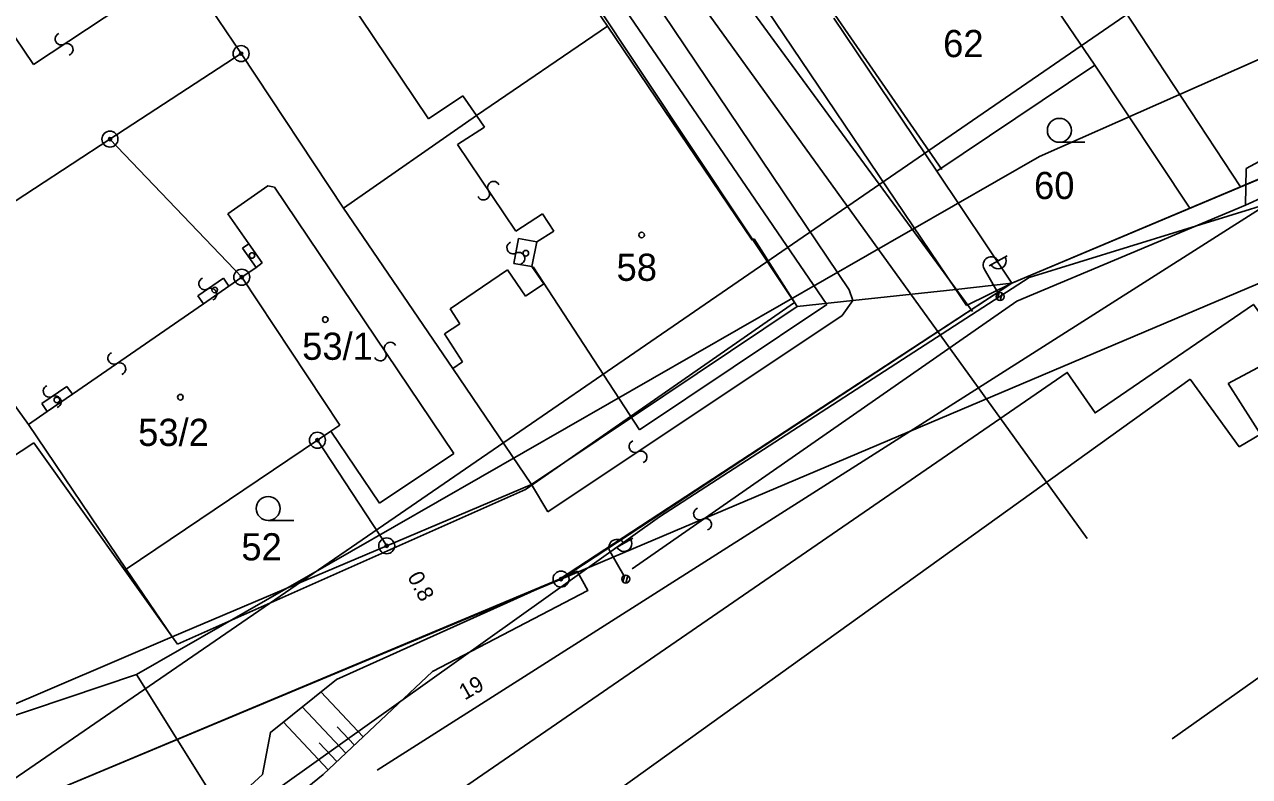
# Model space of a CAD drawing. Extents: x -469926 to -462499, y -1098642 to -1092733.
# Drawn here: x -464203 to -464126.4, y -1094468.9 to -1094421.8 of the extents above; entities that cross this region are included whole.
import ezdxf

# ---------------------------------------------------------------- set-up
doc = ezdxf.new("R2010")
doc.units = 0
for name, color, linetype in [('Vrstva 1', 7, 'Continuous'), ('Vrstva 10', 7, 'Continuous'), ('Vrstva 14', 7, 'Continuous'), ('Vrstva 16', 7, 'Continuous'), ('Vrstva 24', 7, 'Continuous'), ('Vrstva 25', 7, 'Continuous'), ('Vrstva 29', 7, 'Continuous'), ('Vrstva 4', 7, 'Continuous'), ('Vrstva 40', 7, 'Continuous'), ('Vrstva 42', 7, 'Continuous'), ('Vrstva 48', 7, 'Continuous'), ('Vrstva 50', 7, 'Continuous'), ('Vrstva 51', 7, 'Continuous'), ('Vrstva 52', 7, 'Continuous'), ('Vrstva 55', 7, 'Continuous'), ('Vrstva 6', 7, 'Continuous'), ('Vrstva 8', 7, 'Continuous')]:
    doc.layers.add(name, color=color, linetype=linetype)

msp = doc.modelspace()

# ---------------------------------------------------------------- linework, layer by layer
at = {"layer": 'Vrstva 1'}
for p, q in [((-464166.55, -1094421.96), (-464177.36, -1094405.88)), ((-464139.58, -1094412.82), (-464126.97, -1094432)), ((-464193.84, -1094417.16), (-464189.45, -1094423.67)), ((-464174.74, -1094427.54), (-464166.55, -1094421.96)), ((-464157.5, -1094435.35), (-464166.55, -1094421.96)), ((-464145.95, -1094431.03), (-464152.39, -1094421.45)), ((-464189.45, -1094423.67), (-464197.65, -1094429.02)), ((-464189.45, -1094423.67), (-464183.06, -1094433.34)), ((-464145.95, -1094431.03), (-464136.08, -1094424.39)), ((-464136.08, -1094424.39), (-464130.13, -1094433.33)), ((-464113.85, -1094426.46), (-464126.97, -1094432)), ((-464183.06, -1094433.34), (-464174.74, -1094427.54)), ((-464197.65, -1094429.02), (-464209.61, -1094436.83)), ((-464189.41, -1094437.66), (-464197.65, -1094429.02)), ((-464141.26, -1094438.03), (-464145.95, -1094431.03)), ((-464126.97, -1094432), (-464130.13, -1094433.33)), ((-464183.06, -1094433.34), (-464176.22, -1094443.38)), ((-464130.13, -1094433.33), (-464141.26, -1094438.03)), ((-464157.38, -1094435.26), (-464157.5, -1094435.35)), ((-464154.68, -1094439.5), (-464157.38, -1094435.26)), ((-464183.27, -1094446.91), (-464189.41, -1094437.66)), ((-464169.45, -1094456.55), (-464141.26, -1094438.03)), ((-464144.77, -1094438.42), (-464141.26, -1094438.03)), ((-464151.21, -1094439.12), (-464144.77, -1094438.42)), ((-464171.29, -1094450.63), (-464154.68, -1094439.5)), ((-464154.68, -1094439.5), (-464151.21, -1094439.12)), ((-464176.22, -1094443.38), (-464171.29, -1094450.63)), ((-464204.03, -1094445.09), (-464202.74, -1094446.87)), ((-464202.74, -1094446.87), (-464196.64, -1094455.92)), ((-464184.68, -1094447.86), (-464183.85, -1094447.3)), ((-464183.85, -1094447.3), (-464183.27, -1094446.91)), ((-464184.68, -1094447.86), (-464196.64, -1094455.92)), ((-464180.35, -1094454.47), (-464184.68, -1094447.86)), ((-464180.35, -1094454.47), (-464171.29, -1094450.63)), ((-464193.77, -1094460.16), (-464180.35, -1094454.47)), ((-464169.45, -1094456.55), (-464202.98, -1094470.57)), ((-464196.64, -1094455.92), (-464193.77, -1094460.16)), ((-464213.13, -1094468.44), (-464193.77, -1094460.16))]:
    msp.add_line(p, q, dxfattribs=at)
msp.add_lwpolyline([(-464131.232, -1094466.545), (-464116.191, -1094455.89)], dxfattribs=at)
at = {"layer": 'Vrstva 10'}
msp.add_lwpolyline([(-464409.74, -1094592.69), (-464378.7, -1094571.8), (-464350.13, -1094552.27), (-464341.21, -1094564.6), (-464332.42, -1094558.12), (-464323.06, -1094551.41), (-464311.66, -1094543.35), (-464292.03, -1094529.42), (-464270.94, -1094514.3), (-464260.04, -1094506.18), (-464239.01, -1094491.4), (-464218.69, -1094477.12), (-464218.69, -1094477.12), (-464202.98, -1094470.57), (-464169.55, -1094456.55), (-464141.26, -1094438.03), (-464111.02, -1094425.32), (-464107.84, -1094425.88), (-464008.53, -1094383.06), (-463997.69, -1094369.79)], dxfattribs=at)
at = {"layer": 'Vrstva 14'}
for p, q in [((-464145.646, -1094430.912), (-464174.367, -1094389.273)), ((-464184.913, -1094394), (-464154.845, -1094439.24)), ((-464154.845, -1094439.24), (-464171.674, -1094450.944)), ((-464202.415, -1094448.018), (-464219.244, -1094459.047)), ((-464193.439, -1094460.623), (-464202.415, -1094448.018)), ((-464171.674, -1094450.944), (-464193.439, -1094460.623))]:
    msp.add_line(p, q, dxfattribs=at)
at = {"layer": 'Vrstva 16'}
for p, q in [((-464181.734, -1094397.045), (-464152.824, -1094439.366)), ((-464164.544, -1094447.203), (-464171.186, -1094437.014)), ((-464152.824, -1094439.366), (-464164.544, -1094447.203))]:
    msp.add_line(p, q, dxfattribs=at)
at = {"layer": 'Vrstva 24'}
for centre, radius in [((-464189.45, -1094423.67), 0.5), ((-464189.45, -1094423.67), 0.1), ((-464197.65, -1094429.02), 0.5), ((-464197.65, -1094429.02), 0.1), ((-464189.41, -1094437.66), 0.5), ((-464189.41, -1094437.66), 0.1), ((-464184.68, -1094447.86), 0.5), ((-464184.68, -1094447.86), 0.1), ((-464180.35, -1094454.47), 0.5), ((-464180.35, -1094454.47), 0.1), ((-464169.45, -1094456.55), 0.5), ((-464169.45, -1094456.55), 0.1)]:
    msp.add_circle(centre, radius, dxfattribs=at)
at = {"layer": 'Vrstva 25'}
for p, q in [((-464138.29, -1094429.22), (-464136.69, -1094429.22)), ((-464187.76, -1094452.88), (-464186.16, -1094452.88))]:
    msp.add_line(p, q, dxfattribs=at)
for centre, radius in [((-464138.29, -1094428.47), 0.75), ((-464164.41, -1094435.02), 0.175), ((-464184.19, -1094440.31), 0.175), ((-464193.25, -1094445.17), 0.175), ((-464187.76, -1094452.13), 0.75)]:
    msp.add_circle(centre, radius, dxfattribs=at)
at = {"layer": 'Vrstva 29'}
for centre in [(-464171.65, -1094436.16), (-464188.77, -1094436.3), (-464191.1, -1094438.46), (-464200.97, -1094445.34)]:
    msp.add_circle(centre, 0.175, dxfattribs=at)
at = {"layer": 'Vrstva 4'}
for p, q in [((-464008.27, -1094388.22), (-464169.45, -1094456.55)), ((-464144.77, -1094438.42), (-464176.32, -1094391.62)), ((-464151.43, -1094438.45), (-464180.86, -1094394.72)), ((-464209.41, -1094414.05), (-464202.44, -1094424.35)), ((-464142.59, -1094414.77), (-464136.08, -1094424.39)), ((-464177.74, -1094427.76), (-464186.06, -1094415.35)), ((-464202.44, -1094424.35), (-464196.9, -1094420.69)), ((-464175.58, -1094426.31), (-464177.74, -1094427.76)), ((-464174.74, -1094427.54), (-464175.58, -1094426.31)), ((-464174.24, -1094428.28), (-464174.74, -1094427.54)), ((-464175.92, -1094429.36), (-464174.24, -1094428.28)), ((-464172.27, -1094434.79), (-464175.92, -1094429.36)), ((-464187.78, -1094431.94), (-464190.29, -1094433.69)), ((-464187.36, -1094432.03), (-464187.78, -1094431.94)), ((-464176.15, -1094448.69), (-464187.36, -1094432.03)), ((-464190.29, -1094433.69), (-464188.97, -1094435.58)), ((-464170.6, -1094433.7), (-464172.27, -1094434.79)), ((-464169.9, -1094434.77), (-464170.6, -1094433.7)), ((-464170.97, -1094435.44), (-464169.9, -1094434.77)), ((-464189.36, -1094435.85), (-464188.97, -1094435.58)), ((-464188.52, -1094437.05), (-464189.36, -1094435.85)), ((-464188.97, -1094435.58), (-464188.13, -1094436.77)), ((-464172.4, -1094436.8), (-464172.1, -1094435.24)), ((-464172.1, -1094435.24), (-464170.97, -1094435.44)), ((-464170.97, -1094435.44), (-464171.28, -1094436.99)), ((-464188.52, -1094437.05), (-464189.41, -1094437.66)), ((-464188.13, -1094436.77), (-464188.52, -1094437.05)), ((-464176.39, -1094439.65), (-464172.79, -1094437.2)), ((-464172.79, -1094437.2), (-464171.67, -1094438.85)), ((-464171.28, -1094436.99), (-464172.4, -1094436.8)), ((-464170.52, -1094438.07), (-464171.28, -1094436.99)), ((-464190.56, -1094437.72), (-464192.15, -1094438.82)), ((-464191.81, -1094439.32), (-464190.21, -1094438.22)), ((-464190.21, -1094438.22), (-464190.56, -1094437.72)), ((-464190.21, -1094438.22), (-464189.41, -1094437.66)), ((-464171.67, -1094438.85), (-464170.52, -1094438.07)), ((-464141.26, -1094438.03), (-464144.09, -1094439.43)), ((-464192.15, -1094438.82), (-464191.81, -1094439.32)), ((-464151.21, -1094439.12), (-464151.43, -1094438.45)), ((-464144.09, -1094439.43), (-464144.77, -1094438.42)), ((-464200, -1094444.98), (-464191.81, -1094439.32)), ((-464175.77, -1094440.57), (-464176.39, -1094439.65)), ((-464151.88, -1094440.06), (-464151.21, -1094439.12)), ((-464176.74, -1094441.2), (-464175.77, -1094440.57)), ((-464170.27, -1094452.35), (-464151.88, -1094440.06)), ((-464175.61, -1094442.96), (-464176.74, -1094441.2)), ((-464176.22, -1094443.38), (-464175.61, -1094442.96)), ((-464200.34, -1094444.49), (-464201.91, -1094445.57)), ((-464201.57, -1094446.06), (-464200, -1094444.98)), ((-464200, -1094444.98), (-464200.34, -1094444.49)), ((-464201.91, -1094445.57), (-464201.57, -1094446.06)), ((-464202.74, -1094446.87), (-464201.57, -1094446.06)), ((-464183.85, -1094447.3), (-464180.8, -1094451.8)), ((-464180.8, -1094451.8), (-464176.15, -1094448.69)), ((-464171.29, -1094450.63), (-464170.27, -1094452.35))]:
    msp.add_line(p, q, dxfattribs=at)
at = {"layer": 'Vrstva 40'}
for p, q in [((-464139.534, -1094430.108), (-463979.343, -1094359.024)), ((-464195.989, -1094462.527), (-464139.534, -1094430.108)), ((-464180.952, -1094468.5), (-464125.538, -1094433.26)), ((-464195.989, -1094462.527), (-464205.231, -1094465.635)), ((-464167.812, -1094507.464), (-464195.989, -1094462.527))]:
    msp.add_line(p, q, dxfattribs=at)
at = {"layer": 'Vrstva 42'}
for p, q in [((-464127.726, -1094444.302), (-464103.685, -1094431.442)), ((-464127.054, -1094448.28), (-464107.001, -1094436.308)), ((-464177.944, -1094478.416), (-464130.117, -1094444.037)), ((-464130.117, -1094444.037), (-464127.054, -1094448.28)), ((-464095.576, -1094495.206), (-464127.726, -1094444.302))]:
    msp.add_line(p, q, dxfattribs=at)
at = {"layer": 'Vrstva 48'}
for points in [[(-464181.818, -1094466.422), (-464184.463, -1094463.608)], [(-464182.911, -1094467.45), (-464185.635, -1094464.552)], [(-464184.004, -1094468.477), (-464186.806, -1094465.496)], [(-464182.365, -1094466.936), (-464183.438, -1094465.794)], [(-464183.458, -1094467.963), (-464184.563, -1094466.788)]]:
    msp.add_lwpolyline(points, dxfattribs=at)
at = {"layer": 'Vrstva 51'}
for p, q in [((-464113.903, -1094429.535), (-464140.179, -1094437.689)), ((-464140.179, -1094437.689), (-464163.291, -1094452.653)), ((-464163.291, -1094452.653), (-464191.734, -1094472.935))]:
    msp.add_line(p, q, dxfattribs=at)
for centre, radius, start, end in [((-464200.701, -1094422.752), 0.376, 112.23036, 298.54149), ((-464200.337, -1094423.411), 0.377, 291.55432, 119.21753), ((-464173.665, -1094432.041), 0.376, 26.40036, 212.71149), ((-464174.296, -1094432.451), 0.377, 205.72432, 33.38753), ((-464172.456, -1094435.823), 0.376, 112.23036, 298.54149), ((-464172.092, -1094436.483), 0.377, 291.55432, 119.21753), ((-464191.717, -1094438.065), 0.376, 112.23036, 298.54149), ((-464191.353, -1094438.725), 0.377, 291.55432, 119.21753), ((-464180.126, -1094442.107), 0.376, 26.40036, 212.71149), ((-464197.405, -1094442.732), 0.376, 112.23036, 298.54149), ((-464180.757, -1094442.518), 0.377, 205.72432, 33.38753), ((-464197.042, -1094443.391), 0.377, 291.55432, 119.21753), ((-464201.447, -1094444.797), 0.376, 112.23036, 298.54149), ((-464201.083, -1094445.457), 0.377, 291.55432, 119.21753), ((-464164.817, -1094448.255), 0.376, 112.23036, 298.54149), ((-464164.454, -1094448.915), 0.377, 291.55432, 119.21753), ((-464160.782, -1094452.469), 0.376, 112.23036, 298.54149), ((-464160.419, -1094453.128), 0.377, 291.55432, 119.21753)]:
    msp.add_arc(centre, radius, start, end, dxfattribs=at)
at = {"layer": 'Vrstva 52'}
msp.add_line((-464402.815, -1094605.984), (-464067.444, -1094375.407), dxfattribs=at)
at = {"layer": 'Vrstva 55'}
for p, q in [((-464142.681, -1094436.958), (-464141.55, -1094436.316)), ((-464142.121, -1094438.652), (-464142.985, -1094437.131)), ((-464142.169, -1094439.052), (-464142.052, -1094438.627)), ((-464141.993, -1094439.119), (-464141.866, -1094438.657)), ((-464166.09, -1094454.636), (-464164.959, -1094453.994)), ((-464165.53, -1094456.33), (-464166.394, -1094454.809)), ((-464165.578, -1094456.73), (-464165.461, -1094456.305)), ((-464165.402, -1094456.797), (-464165.275, -1094456.335))]:
    msp.add_line(p, q, dxfattribs=at)
for points in [[(-464126.654, -1094433.156), (-464112.407, -1094426.653), (-464117.148, -1094425.776), (-464126.611, -1094430.86), (-464126.654, -1094433.156)], [(-464164.992, -1094455.919), (-464140.959, -1094439.158), (-464126.654, -1094433.156)], [(-464194.46, -1094474.604), (-464191.578, -1094474.692), (-464184.321, -1094468.775), (-464177.478, -1094462.342), (-464167.763, -1094457.264), (-464168.449, -1094456.065), (-464183.494, -1094462.826), (-464187.614, -1094466.148), (-464188.115, -1094468.775), (-464194.46, -1094474.604)]]:
    msp.add_lwpolyline(points, dxfattribs=at)
for centre in [(-464141.997, -1094438.87), (-464141.997, -1094438.87), (-464165.406, -1094456.548), (-464165.406, -1094456.548)]:
    msp.add_circle(centre, 0.25, dxfattribs=at)
for centre, start, end in [((-464142.55, -1094436.884), 29.59742, 209.59742), ((-464142.112, -1094436.642), 208.89484, 30.29999), ((-464165.959, -1094454.562), 29.59742, 209.59742), ((-464165.521, -1094454.32), 208.89484, 30.29999)]:
    msp.add_arc(centre, 0.5, start, end, dxfattribs=at)
at = {"layer": 'Vrstva 6'}
msp.add_line((-464181.12, -1094392.198), (-464136.545, -1094454.017), dxfattribs=at)
msp.add_lwpolyline([(-464184.42, -1094475.73), (-464137.8, -1094443.62), (-464136.06, -1094446.15), (-464126.16, -1094439.36), (-464118.292, -1094450.069)], dxfattribs=at)
at = {"layer": 'Vrstva 8'}
msp.add_line((-464178.226, -1094392.623), (-464143.73, -1094439.807), dxfattribs=at)

# ---------------------------------------------------------------- texts
at = {"layer": 'Vrstva 50'}
for s, p in [('62', (-464145.559, -1094423.89)), ('60', (-464139.874, -1094432.77)), ('58', (-464165.978, -1094437.89)), ('53/1', (-464185.634, -1094442.83)), ('53/2', (-464195.889, -1094448.22)), ('52', (-464189.438, -1094455.38))]:
    msp.add_text(s, height=1.7, dxfattribs=at).set_placement(p)
at = {"layer": 'Vrstva 55'}
for s, rotation, p in [('0.8', 298.03104, (-464179.082, -1094456.402)), ('19', 29.54494, (-464175.467, -1094464.15))]:
    msp.add_text(s, height=1, rotation=rotation, dxfattribs=at).set_placement(p)

doc.saveas('drawing.dxf')
